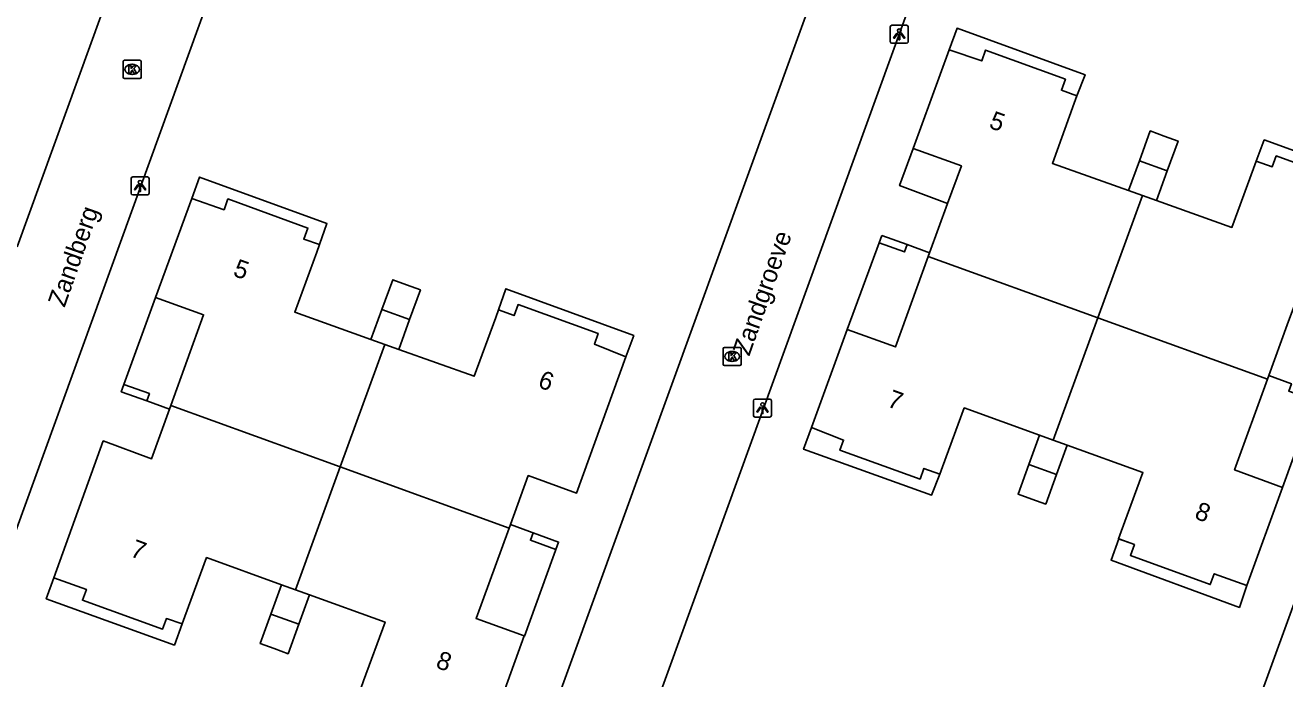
# Model space of a CAD drawing. Extents: x 155888 to 156864, y 383882 to 384671.
# Drawn here: x 156692.5 to 156761.9, y 384149.6 to 384185.7 of the extents above; entities that cross this region are included whole.
import ezdxf

# ---------------------------------------------------------------- set-up
doc = ezdxf.new("R2010")
doc.units = 0
for name, color, linetype in [('IMGEO_Kolk', 7, 'Continuous'), ('IMGEO_Lichtpunt', 7, 'Continuous'), ('IMGEO_Openbare_ruimte_label', 7, 'Continuous'), ('IMGEO_Pand', 7, 'Continuous'), ('IMGEO_Pand_nummerreeks', 7, 'Continuous'), ('IMGEO_Pand_overbouw', 7, 'Continuous'), ('IMGEO_Rijbaan_lokaal_open', 7, 'Continuous'), ('IMGEO_Voetpad_open', 7, 'Continuous')]:
    doc.layers.add(name, color=color, linetype=linetype)

msp = doc.modelspace()

# ---------------------------------------------------------------- linework, layer by layer
at = {"layer": 'IMGEO_Kolk'}
for p, q in [((156697.854, 384182.797), (156697.854, 384183.649)), ((156697.929, 384183.723), (156698.781, 384183.723)), ((156698.342, 384183.503), (156698.367, 384183.503)), ((156698.855, 384183.649), (156698.855, 384182.797)), ((156698.781, 384182.723), (156697.929, 384182.723)), ((156698.365, 384182.943), (156698.34, 384182.943)), ((156730.934, 384166.958), (156730.934, 384167.81)), ((156731.009, 384167.884), (156731.861, 384167.884)), ((156731.422, 384167.664), (156731.447, 384167.664)), ((156731.935, 384167.81), (156731.935, 384166.958)), ((156731.861, 384166.884), (156731.009, 384166.884)), ((156731.445, 384167.104), (156731.42, 384167.104))]:
    msp.add_line(p, q, dxfattribs=at)
for points in [[(156697.854, 384182.797), (156697.854, 384183.649)], [(156697.929, 384183.723), (156698.781, 384183.723)], [(156698.175, 384183.423), (156698.298, 384183.423), (156698.298, 384183.272), (156698.428, 384183.423), (156698.592, 384183.423), (156698.446, 384183.272), (156698.599, 384183.023), (156698.447, 384183.023), (156698.362, 384183.187), (156698.298, 384183.12), (156698.298, 384183.023), (156698.175, 384183.023), (156698.175, 384183.423)], [(156698.855, 384183.649), (156698.855, 384182.797)], [(156698.781, 384182.723), (156697.929, 384182.723)], [(156730.934, 384166.958), (156730.934, 384167.81)], [(156731.009, 384167.884), (156731.861, 384167.884)], [(156731.255, 384167.584), (156731.378, 384167.584), (156731.378, 384167.433), (156731.508, 384167.584), (156731.672, 384167.584), (156731.526, 384167.433), (156731.679, 384167.184), (156731.527, 384167.184), (156731.442, 384167.348), (156731.378, 384167.281), (156731.378, 384167.184), (156731.255, 384167.184), (156731.255, 384167.584)], [(156731.935, 384167.81), (156731.935, 384166.958)], [(156731.861, 384166.884), (156731.009, 384166.884)]]:
    msp.add_lwpolyline(points, dxfattribs=at)
for centre, start, end in [((156697.931, 384183.647), 91.55205, 178.44795), ((156697.931, 384183.647), 91.55205, 178.44795), ((156698.779, 384183.647), 1.55205, 88.44795), ((156698.779, 384183.647), 1.55205, 88.44795), ((156697.931, 384182.799), 181.55205, 268.44795), ((156697.931, 384182.799), 181.55205, 268.44795), ((156698.779, 384182.799), 271.55205, 358.44795), ((156698.779, 384182.799), 271.55205, 358.44795), ((156731.011, 384167.808), 91.55205, 178.44795), ((156731.011, 384167.808), 91.55205, 178.44795), ((156731.859, 384167.808), 1.55205, 88.44795), ((156731.859, 384167.808), 1.55205, 88.44795), ((156731.011, 384166.96), 181.55205, 268.44795), ((156731.011, 384166.96), 181.55205, 268.44795), ((156731.859, 384166.96), 271.55205, 358.44795), ((156731.859, 384166.96), 271.55205, 358.44795)]:
    msp.add_arc(centre, 0.0765, start, end, dxfattribs=at)
for centre, major_axis, ratio, start_param, end_param in [((156698.341, 384183.223), (-0.387, 0.002), 0.722429, 4.712389, 7.853982), ((156698.366, 384183.223), (-0.39, 0.002), 0.717154, 1.570796, 4.712389), ((156731.421, 384167.384), (-0.387, 0.002), 0.722429, 4.712389, 7.853982), ((156731.446, 384167.384), (-0.39, 0.002), 0.717154, 1.570796, 4.712389)]:
    msp.add_ellipse(centre, major_axis=major_axis, ratio=ratio, start_param=start_param, end_param=end_param, dxfattribs=at)
at = {"layer": 'IMGEO_Lichtpunt'}
for p, q in [((156740.15, 384185.562), (156740.15, 384184.755)), ((156740.15, 384185.562), (156740.15, 384184.755)), ((156741.052, 384185.657), (156740.244, 384185.657)), ((156741.052, 384185.657), (156740.244, 384185.657)), ((156741.146, 384184.755), (156741.146, 384185.562)), ((156741.146, 384184.755), (156741.146, 384185.562)), ((156740.244, 384184.661), (156741.052, 384184.661)), ((156740.244, 384184.661), (156741.052, 384184.661)), ((156698.29, 384177.199), (156698.29, 384176.392)), ((156698.29, 384177.199), (156698.29, 384176.392)), ((156699.192, 384177.294), (156698.384, 384177.294)), ((156699.192, 384177.294), (156698.384, 384177.294)), ((156699.286, 384176.392), (156699.286, 384177.199)), ((156699.286, 384176.392), (156699.286, 384177.199)), ((156698.384, 384176.298), (156699.192, 384176.298)), ((156698.384, 384176.298), (156699.192, 384176.298)), ((156732.609, 384164.935), (156732.609, 384164.128)), ((156732.609, 384164.935), (156732.609, 384164.128)), ((156733.511, 384165.03), (156732.703, 384165.03)), ((156733.511, 384165.03), (156732.703, 384165.03)), ((156733.605, 384164.128), (156733.605, 384164.935)), ((156733.605, 384164.128), (156733.605, 384164.935)), ((156732.703, 384164.034), (156733.511, 384164.034)), ((156732.703, 384164.034), (156733.511, 384164.034))]:
    msp.add_line(p, q, dxfattribs=at)
for points in [[(156740.524, 384185.226), (156740.563, 384185.198), (156740.375, 384184.936), (156740.337, 384184.963), (156740.524, 384185.226)], [(156740.626, 384185.178), (156740.673, 384185.178), (156740.673, 384184.856), (156740.626, 384184.856), (156740.626, 384185.178)], [(156740.736, 384185.198), (156740.774, 384185.225), (156740.961, 384184.963), (156740.922, 384184.935), (156740.736, 384185.198)], [(156698.664, 384176.863), (156698.703, 384176.835), (156698.515, 384176.573), (156698.477, 384176.6), (156698.664, 384176.863)], [(156698.766, 384176.815), (156698.813, 384176.815), (156698.813, 384176.493), (156698.766, 384176.493), (156698.766, 384176.815)], [(156698.876, 384176.835), (156698.914, 384176.862), (156699.101, 384176.6), (156699.062, 384176.572), (156698.876, 384176.835)], [(156732.983, 384164.599), (156733.022, 384164.571), (156732.834, 384164.309), (156732.796, 384164.336), (156732.983, 384164.599)], [(156733.085, 384164.551), (156733.132, 384164.551), (156733.132, 384164.229), (156733.085, 384164.229), (156733.085, 384164.551)], [(156733.195, 384164.571), (156733.233, 384164.598), (156733.42, 384164.336), (156733.381, 384164.308), (156733.195, 384164.571)]]:
    msp.add_lwpolyline(points, dxfattribs=at)
for centre in [(156740.649, 384185.36), (156698.789, 384176.997), (156733.108, 384164.733)]:
    msp.add_circle(centre, 0.0994, dxfattribs=at)
for centre, start, end in [((156740.244, 384185.562), 90, 180), ((156740.244, 384185.562), 90, 180), ((156741.052, 384185.562), 0, 90), ((156741.052, 384185.562), 0, 90), ((156740.244, 384184.755), 180, 270), ((156740.244, 384184.755), 180, 270), ((156741.052, 384184.755), 270, 0), ((156741.052, 384184.755), 270, 360), ((156698.384, 384177.199), 90, 180), ((156698.384, 384177.199), 90, 180), ((156699.192, 384177.199), 0, 90), ((156699.192, 384177.199), 0, 90), ((156698.384, 384176.392), 180, 270), ((156698.384, 384176.392), 180, 270), ((156699.192, 384176.392), 270, 0), ((156699.192, 384176.392), 270, 360), ((156732.703, 384164.935), 90, 180), ((156732.703, 384164.935), 90, 180), ((156733.511, 384164.935), 0, 90), ((156733.511, 384164.935), 0, 90), ((156732.703, 384164.128), 180, 270), ((156732.703, 384164.128), 180, 270), ((156733.511, 384164.128), 270, 0), ((156733.511, 384164.128), 270, 360)]:
    msp.add_arc(centre, 0.0946, start, end, dxfattribs=at)
at = {"layer": 'IMGEO_Pand'}
for points in [[(156753.294, 384176.537), (156749.094, 384178.037), (156750.299, 384181.351), (156750.45, 384181.764), (156749.59, 384182.074), (156749.813, 384182.677), (156745.406, 384184.291), (156745.195, 384183.687), (156743.407, 384184.31), (156741.426, 384178.856), (156744.077, 384177.894), (156743.309, 384175.829), (156742.324, 384173.107), (156742.251, 384172.904)], [(156755.426, 384177.627), (156756.023, 384179.265), (156755.257, 384179.544), (156754.491, 384179.823), (156753.893, 384178.18)], [(156753.893, 384178.18), (156753.294, 384176.537)], [(156755.426, 384177.627), (156753.893, 384178.18)], [(156760.957, 384166.122), (156761.03, 384166.324), (156762.047, 384169.121), (156762.787, 384171.157), (156765.419, 384170.146), (156767.4, 384175.592), (156765.635, 384176.304), (156765.828, 384176.844), (156761.439, 384178.45), (156761.219, 384177.849), (156760.324, 384178.166), (156760.174, 384177.753), (156758.991, 384174.501), (156754.829, 384175.988)], [(156754.829, 384175.988), (156755.426, 384177.627)], [(156753.294, 384176.537), (156754.061, 384176.263)], [(156711.522, 384168.324), (156707.322, 384169.824), (156708.528, 384173.138), (156708.678, 384173.551), (156707.819, 384173.862), (156708.041, 384174.464), (156703.634, 384176.078), (156703.423, 384175.474), (156701.643, 384176.096), (156699.635, 384170.64), (156702.287, 384169.683), (156700.481, 384164.677)], [(156754.061, 384176.263), (156751.602, 384169.514)], [(156754.829, 384175.988), (156754.061, 384176.263)], [(156739.681, 384174.063), (156739.534, 384173.659), (156740.935, 384173.152), (156741.082, 384173.556), (156739.681, 384174.063)], [(156742.251, 384172.904), (156740.444, 384167.911), (156737.784, 384168.878), (156735.812, 384163.467), (156737.582, 384162.772), (156737.379, 384162.205), (156741.796, 384160.62), (156742.008, 384161.209), (156742.887, 384160.88), (156743.039, 384161.293), (156744.234, 384164.54), (156748.376, 384163.042)], [(156742.251, 384172.904), (156751.602, 384169.514)], [(156713.654, 384169.414), (156714.251, 384171.053), (156713.485, 384171.332), (156712.72, 384171.611), (156712.121, 384169.967)], [(156719.14, 384157.899), (156719.216, 384158.107), (156720.195, 384160.806), (156722.857, 384159.845), (156725.572, 384167.364), (156723.839, 384168.065), (156724.048, 384168.652), (156719.632, 384170.243), (156719.415, 384169.641), (156718.553, 384169.954), (156718.402, 384169.54), (156717.22, 384166.288), (156713.057, 384167.775)], [(156712.121, 384169.967), (156711.522, 384168.324)], [(156713.654, 384169.414), (156712.121, 384169.967)], [(156713.057, 384167.775), (156713.654, 384169.414)], [(156751.602, 384169.514), (156749.143, 384162.765)], [(156751.602, 384169.514), (156760.957, 384166.122)], [(156711.522, 384168.324), (156712.29, 384168.049)], [(156712.29, 384168.049), (156709.826, 384161.283)], [(156712.29, 384168.049), (156713.057, 384167.775)], [(156749.909, 384162.488), (156754.084, 384160.978), (156752.887, 384157.732), (156752.737, 384157.318), (156753.616, 384157.002), (156753.397, 384156.4), (156757.795, 384154.796), (156758.015, 384155.397), (156759.82, 384154.742), (156761.79, 384160.158), (156759.14, 384161.122), (156760.957, 384166.122)], [(156697.903, 384165.84), (156697.756, 384165.435), (156699.158, 384164.93), (156699.304, 384165.333), (156697.903, 384165.84)], [(156700.481, 384164.677), (156700.409, 384164.478), (156699.424, 384161.737), (156696.76, 384162.723), (156694.04, 384155.173), (156695.828, 384154.531), (156695.611, 384153.929), (156700.031, 384152.341), (156700.241, 384152.919), (156701.106, 384152.628), (156701.258, 384153.041), (156702.453, 384156.288), (156706.595, 384154.79)], [(156709.826, 384161.283), (156700.481, 384164.677)], [(156747.788, 384161.415), (156748.376, 384163.042)], [(156748.376, 384163.042), (156749.143, 384162.765)], [(156749.143, 384162.765), (156749.909, 384162.488)], [(156749.909, 384162.488), (156749.321, 384160.861)], [(156707.361, 384154.513), (156709.826, 384161.283)], [(156709.826, 384161.283), (156719.14, 384157.899)], [(156749.321, 384160.861), (156748.732, 384159.234), (156747.959, 384159.514), (156747.2, 384159.789), (156747.788, 384161.415)], [(156749.321, 384160.861), (156747.788, 384161.415)], [(156708.127, 384154.236), (156712.303, 384152.726), (156711.106, 384149.48), (156710.956, 384149.066), (156711.812, 384148.756), (156711.594, 384148.155), (156716.006, 384146.557), (156716.216, 384147.151), (156718, 384146.496), (156719.969, 384151.961), (156717.321, 384152.931), (156719.14, 384157.899)], [(156720.463, 384157.644), (156720.317, 384157.239), (156721.716, 384156.733), (156721.864, 384157.137), (156720.463, 384157.644)], [(156706.595, 384154.79), (156706.007, 384153.163)], [(156707.361, 384154.513), (156706.595, 384154.79)], [(156708.127, 384154.236), (156707.361, 384154.513)], [(156707.539, 384152.609), (156708.127, 384154.236)], [(156706.007, 384153.163), (156705.418, 384151.536), (156706.177, 384151.262), (156706.951, 384150.982), (156707.539, 384152.609)], [(156706.007, 384153.163), (156707.539, 384152.609)]]:
    msp.add_lwpolyline(points, dxfattribs=at)
at = {"layer": 'IMGEO_Pand_overbouw'}
for points in [[(156743.407, 384184.31), (156745.195, 384183.687), (156745.406, 384184.291), (156749.813, 384182.677), (156749.59, 384182.074), (156750.45, 384181.764), (156750.896, 384182.929), (156743.841, 384185.492)], [(156760.324, 384178.166), (156761.219, 384177.849), (156761.439, 384178.45), (156765.828, 384176.844), (156765.635, 384176.304), (156767.4, 384175.592), (156767.816, 384176.777), (156760.78, 384179.335)], [(156741.426, 384178.856), (156740.666, 384176.812), (156743.309, 384175.829), (156744.077, 384177.894)], [(156701.643, 384176.096), (156703.423, 384175.474), (156703.634, 384176.078), (156708.041, 384174.464), (156707.819, 384173.862), (156708.678, 384173.551), (156709.095, 384174.718), (156702.065, 384177.279)], [(156742.324, 384173.107), (156741.082, 384173.556), (156740.935, 384173.152), (156739.534, 384173.659), (156737.784, 384168.878), (156740.444, 384167.911), (156742.251, 384172.904)], [(156725.572, 384167.364), (156726.013, 384168.534), (156718.966, 384171.117), (156718.553, 384169.954), (156719.415, 384169.641), (156719.632, 384170.243), (156724.048, 384168.652), (156723.839, 384168.065)], [(156699.158, 384164.93), (156700.409, 384164.478), (156700.481, 384164.677), (156702.287, 384169.683), (156699.635, 384170.64), (156697.903, 384165.84), (156699.304, 384165.333)], [(156760.957, 384166.122), (156759.14, 384161.122), (156761.786, 384160.16), (156763.528, 384164.962), (156762.128, 384165.469), (156762.274, 384165.873), (156761.03, 384166.324)], [(156742.887, 384160.88), (156742.008, 384161.209), (156741.796, 384160.62), (156737.379, 384162.205), (156737.582, 384162.772), (156735.812, 384163.467), (156735.379, 384162.261), (156742.433, 384159.736)], [(156719.969, 384151.961), (156719.983, 384151.956), (156721.864, 384157.137), (156719.216, 384158.107), (156719.14, 384157.899), (156717.321, 384152.931)], [(156759.82, 384154.742), (156758.015, 384155.397), (156757.795, 384154.796), (156753.397, 384156.4), (156753.616, 384157.002), (156752.753, 384157.312), (156752.327, 384156.14), (156759.404, 384153.536)], [(156701.106, 384152.628), (156700.241, 384152.919), (156700.031, 384152.341), (156695.611, 384153.929), (156695.828, 384154.531), (156694.04, 384155.173), (156693.612, 384154.012), (156700.679, 384151.457)]]:
    msp.add_lwpolyline(points, close=True, dxfattribs=at)
at = {"layer": 'IMGEO_Rijbaan_lokaal_open'}
for points in [[(156762.028, 384244.15), (156702.835, 384080.846)], [(156748.746, 384222.717), (156698.981, 384085.572), (156698.866, 384085.52)], [(156713.159, 384216.382), (156675.458, 384112.297)], [(156692.007, 384173.426), (156704.035, 384206.61), (156704.056, 384206.716)]]:
    msp.add_lwpolyline(points, dxfattribs=at)
at = {"layer": 'IMGEO_Voetpad_open'}
msp.add_lwpolyline([(156727.592, 384057.564), (156727.82, 384058.123), (156737.823, 384085.568), (156752.766, 384127.202), (156785.484, 384217.152)], dxfattribs=at)

# ---------------------------------------------------------------- texts
at = {"layer": 'IMGEO_Openbare_ruimte_label'}
for s, p in [('Zandberg', (156694.626, 384170.05)), ('Zandgroeve', (156732.38, 384167.358))]:
    msp.add_text(s, height=1, rotation=70.67752, dxfattribs=at).set_placement(p)
at = {"layer": 'IMGEO_Pand_nummerreeks'}
for s, rotation, p in [('5', 339.87199, (156745.541, 384180.015)), ('5', 340.77727, (156703.865, 384171.844)), ('6', 339.70583, (156720.67, 384165.707)), ('7', 339.9694, (156739.926, 384164.639)), ('8', 339.70583, (156756.877, 384158.459)), ('7', 339.44227, (156698.187, 384156.379)), ('8', 340.51371, (156715.041, 384150.227))]:
    msp.add_text(s, height=1, rotation=rotation, dxfattribs=at).set_placement(p)

doc.saveas('drawing.dxf')
